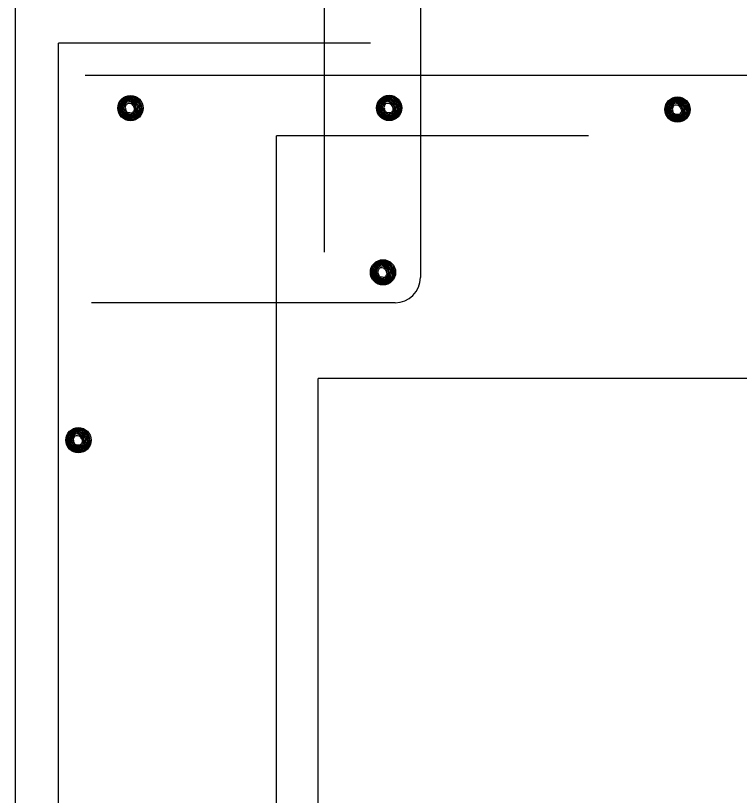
# Model space of a CAD drawing. Extents: x -0.08 to 2.83, y -0.03 to 1.92.
# Drawn here: x 1.5504 to 1.6341, y 1.1064 to 1.1966 of the extents above; entities that cross this region are included whole.
import ezdxf

# ---------------------------------------------------------------- set-up
doc = ezdxf.new("R2010")
doc.units = 0
doc.layers.add('50', color=7, linetype='Continuous')
doc.layers.add('51', color=7, linetype='Continuous')

msp = doc.modelspace()

# ---------------------------------------------------------------- linework, layer by layer
at = {"layer": '50'}
for p, q in [((1.550433, 0.987971), (1.550433, 1.198463)), ((1.693347, 1.154608), (1.585423, 1.154608)), ((1.585423, 0.987971), (1.585423, 1.154608))]:
    msp.add_line(p, q, dxfattribs=at)
at = {"layer": '51'}
for p, q in [((1.586096, 1.24432), (1.586096, 1.169228)), ((1.597215, 1.240531), (1.597215, 1.166304)), ((1.591448, 1.193397), (1.555383, 1.193397)), ((1.555383, 0.99659), (1.555383, 1.193397)), ((1.558461, 1.18969), (1.6875, 1.18969)), ((1.616637, 1.182654), (1.580572, 1.182654)), ((1.580572, 0.99659), (1.580572, 1.182654)), ((1.594285, 1.163375), (1.559206, 1.163375))]:
    msp.add_line(p, q, dxfattribs=at)
for points in [[(1.562316, 1.185891), (1.562457, 1.186478), (1.562822, 1.186908), (1.563297, 1.18719), (1.563783, 1.187246), (1.564177, 1.187174), (1.564511, 1.186934), (1.564803, 1.18661), (1.564964, 1.186278), (1.565033, 1.185812), (1.564964, 1.185356), (1.564774, 1.185025), (1.564429, 1.184726), (1.564019, 1.184546), (1.563501, 1.1845), (1.563051, 1.184667), (1.562726, 1.184904), (1.562526, 1.185166), (1.562395, 1.185504), (1.562372, 1.185822), (1.562457, 1.186157), (1.562595, 1.186501), (1.562828, 1.18682), (1.563064, 1.186997), (1.563281, 1.187112), (1.563504, 1.187148), (1.563835, 1.187174), (1.564121, 1.187089), (1.564364, 1.186918), (1.564547, 1.18677), (1.564747, 1.186528), (1.564869, 1.186226), (1.564931, 1.185891), (1.564925, 1.185612), (1.564843, 1.185264), (1.564725, 1.185091), (1.564511, 1.18491), (1.564314, 1.184749), (1.564059, 1.184651), (1.563767, 1.184592), (1.563379, 1.184651), (1.563041, 1.184792), (1.562779, 1.184986), (1.562559, 1.18533), (1.562461, 1.185675), (1.56251, 1.186022), (1.562631, 1.18635), (1.562828, 1.186652), (1.563015, 1.186859), (1.563261, 1.186997), (1.563589, 1.187072), (1.563908, 1.187026), (1.564137, 1.186908), (1.564413, 1.186715), (1.564639, 1.186442), (1.564757, 1.186127), (1.564803, 1.18577), (1.564797, 1.185497), (1.564639, 1.185143), (1.564413, 1.184936), (1.56415, 1.184808), (1.563783, 1.18471), (1.563389, 1.184756), (1.563097, 1.184877), (1.562874, 1.185058), (1.5627, 1.185287), (1.562608, 1.18553), (1.562585, 1.185832), (1.562651, 1.186068), (1.562759, 1.186314), (1.562874, 1.186508), (1.563074, 1.18677), (1.563307, 1.186934), (1.563602, 1.186954), (1.563845, 1.186918), (1.564196, 1.186715), (1.564429, 1.186465), (1.564603, 1.186131), (1.564665, 1.185786), (1.564629, 1.18553), (1.564597, 1.185343), (1.564413, 1.185058), (1.564223, 1.184959), (1.563891, 1.184818), (1.563534, 1.184838), (1.563189, 1.184966), (1.562936, 1.185136), (1.562759, 1.185376), (1.562687, 1.185645), (1.562726, 1.18596), (1.562874, 1.186304), (1.563025, 1.18657), (1.563189, 1.186777), (1.563475, 1.186875), (1.563589, 1.186859), (1.563799, 1.186846), (1.563976, 1.186721), (1.564229, 1.186508), (1.564337, 1.186386), (1.564446, 1.186226), (1.564521, 1.186052)], [(1.592215, 1.185907), (1.592356, 1.186491), (1.59272, 1.186918), (1.593205, 1.187203), (1.593688, 1.187262), (1.594075, 1.18718), (1.594419, 1.186944), (1.594708, 1.186616), (1.594872, 1.186288), (1.594928, 1.185822), (1.594872, 1.185369), (1.594672, 1.185041), (1.594334, 1.18473), (1.593924, 1.184556), (1.593399, 1.184513), (1.59295, 1.184677), (1.592625, 1.18491), (1.592425, 1.185179), (1.592297, 1.185524), (1.59227, 1.185832), (1.592356, 1.186177), (1.592497, 1.186508), (1.59273, 1.186826), (1.592966, 1.187003), (1.593186, 1.187125), (1.593402, 1.187154), (1.593737, 1.18718), (1.594016, 1.187092), (1.594265, 1.186934), (1.594449, 1.186777), (1.594656, 1.186537), (1.594767, 1.186229), (1.594836, 1.185907), (1.594823, 1.185619), (1.594744, 1.185271), (1.594629, 1.185094), (1.594419, 1.184917), (1.594223, 1.184756), (1.59396, 1.184667), (1.593665, 1.184605), (1.593278, 1.184667), (1.592943, 1.184808), (1.592684, 1.184992), (1.592464, 1.185343), (1.592366, 1.185684), (1.592412, 1.186032), (1.592536, 1.18636), (1.59273, 1.186662), (1.592917, 1.186875), (1.593163, 1.187003), (1.593494, 1.187089), (1.593809, 1.187039), (1.594042, 1.186918), (1.594311, 1.186721), (1.594544, 1.186452), (1.594662, 1.186131), (1.594708, 1.185786), (1.594695, 1.185504), (1.594544, 1.185153), (1.594311, 1.184943), (1.594049, 1.184818), (1.593688, 1.184726), (1.593294, 1.184776), (1.592999, 1.184884), (1.592776, 1.185074), (1.592602, 1.185294), (1.59251, 1.18555), (1.592487, 1.185848), (1.592556, 1.186078), (1.592664, 1.186324), (1.592776, 1.186528), (1.592976, 1.186777), (1.593212, 1.186944), (1.593504, 1.18697), (1.59375, 1.186934), (1.594098, 1.186721), (1.594334, 1.186478), (1.594508, 1.18615), (1.594567, 1.185799), (1.594531, 1.18555), (1.594492, 1.185356), (1.594311, 1.185074), (1.594124, 1.184966), (1.593796, 1.184828), (1.593429, 1.184854), (1.593094, 1.184986), (1.592835, 1.185143), (1.592664, 1.185392), (1.592589, 1.185658), (1.592625, 1.185963), (1.592776, 1.186314), (1.59293, 1.186587), (1.593094, 1.186793), (1.593373, 1.186885), (1.593494, 1.186875), (1.593701, 1.186852), (1.593878, 1.186738), (1.594131, 1.186528), (1.594242, 1.186393), (1.594344, 1.186229), (1.594426, 1.186068)], [(1.564521, 1.186052), (1.564475, 1.185619), (1.564465, 1.185343), (1.564318, 1.185179), (1.564127, 1.185025), (1.563881, 1.184943), (1.563602, 1.184917), (1.56333, 1.184992), (1.563097, 1.185143), (1.562936, 1.18532), (1.562805, 1.185524), (1.562828, 1.185871), (1.562917, 1.18618), (1.563051, 1.186413), (1.563202, 1.186662), (1.563452, 1.186793), (1.563737, 1.186698), (1.563862, 1.18661), (1.564059, 1.186478), (1.564177, 1.186334), (1.564305, 1.186177), (1.564344, 1.186006), (1.564387, 1.185832), (1.564364, 1.185684), (1.564318, 1.185412), (1.564278, 1.185287), (1.564229, 1.185219), (1.564068, 1.18511), (1.563963, 1.185058), (1.563835, 1.185025), (1.563671, 1.185015), (1.563563, 1.185025), (1.563425, 1.185048), (1.563281, 1.185143), (1.563015, 1.185438), (1.562936, 1.185612), (1.562917, 1.185832), (1.562982, 1.186049), (1.563041, 1.186177), (1.563123, 1.18636), (1.563215, 1.186478), (1.56333, 1.18659), (1.563475, 1.186652), (1.563717, 1.18659), (1.563783, 1.18656), (1.563908, 1.186465), (1.564019, 1.18635), (1.564121, 1.186239), (1.564164, 1.186131), (1.564229, 1.186049), (1.564278, 1.185927), (1.564288, 1.185848), (1.564275, 1.185704), (1.564255, 1.185619), (1.564223, 1.185524), (1.564164, 1.185392), (1.564081, 1.185287), (1.563999, 1.185219), (1.563835, 1.185166), (1.563717, 1.185153), (1.56358, 1.185143), (1.563455, 1.185186), (1.563324, 1.185271), (1.563215, 1.185376), (1.56313, 1.185497), (1.563091, 1.185593), (1.563041, 1.18572), (1.563097, 1.185832), (1.56313, 1.185976), (1.563189, 1.18615), (1.563251, 1.186278), (1.563324, 1.186386), (1.563438, 1.186442), (1.563602, 1.186442), (1.56375, 1.186393), (1.563816, 1.18636), (1.56394, 1.186229), (1.564009, 1.186127), (1.564059, 1.186068), (1.564095, 1.18599), (1.564127, 1.185881), (1.56415, 1.185766), (1.56415, 1.185684), (1.564137, 1.185619), (1.564081, 1.18555), (1.564019, 1.185471), (1.563999, 1.185422), (1.563976, 1.185369), (1.563927, 1.18533), (1.563845, 1.185294), (1.563773, 1.185294), (1.563645, 1.185314), (1.563557, 1.185314), (1.563455, 1.18533), (1.563379, 1.185376), (1.563297, 1.185438), (1.563251, 1.185504), (1.563232, 1.185593), (1.563179, 1.185704), (1.563173, 1.185786), (1.563202, 1.185881)], [(1.594426, 1.186068), (1.594377, 1.185638), (1.59437, 1.185356), (1.594226, 1.185186), (1.594036, 1.185041), (1.593783, 1.184959), (1.593504, 1.184936), (1.593235, 1.184999), (1.592999, 1.185153), (1.592835, 1.18533), (1.592707, 1.18553), (1.59273, 1.185881), (1.592825, 1.186199), (1.59295, 1.186416), (1.593104, 1.186678), (1.593353, 1.186803), (1.593632, 1.186715), (1.593757, 1.186616), (1.59396, 1.186491), (1.594075, 1.18635), (1.594203, 1.18618), (1.594252, 1.186022), (1.594285, 1.185848), (1.594265, 1.185694), (1.594226, 1.185422), (1.59418, 1.185294), (1.594131, 1.185228), (1.593967, 1.18512), (1.593862, 1.185074), (1.593737, 1.185041), (1.593576, 1.185025), (1.593471, 1.185041), (1.593324, 1.185058), (1.593186, 1.185153), (1.592917, 1.185448), (1.592835, 1.185619), (1.592825, 1.185848), (1.592884, 1.186052), (1.592943, 1.18618), (1.593018, 1.186367), (1.59312, 1.186491), (1.593235, 1.18661), (1.593373, 1.186662), (1.593622, 1.18661), (1.593688, 1.18657), (1.593809, 1.186478), (1.593924, 1.18636), (1.594016, 1.186259), (1.594068, 1.18615), (1.594131, 1.186052), (1.59418, 1.18594), (1.59419, 1.185858), (1.59417, 1.18572), (1.594157, 1.185638), (1.594124, 1.18553), (1.594068, 1.185402), (1.593986, 1.185294), (1.593904, 1.185228), (1.593737, 1.185179), (1.593622, 1.185166), (1.593481, 1.185153), (1.593363, 1.185202), (1.593219, 1.185287), (1.59312, 1.185392), (1.593038, 1.185504), (1.592989, 1.185612), (1.592943, 1.18573), (1.592999, 1.185848), (1.593038, 1.18599), (1.593094, 1.186157), (1.59315, 1.186288), (1.593219, 1.186393), (1.59334, 1.186452), (1.593504, 1.186452), (1.593658, 1.186413), (1.593714, 1.186367), (1.593839, 1.186239), (1.593908, 1.186131), (1.59396, 1.186078), (1.593993, 1.185999), (1.594036, 1.185891), (1.594049, 1.18577), (1.594049, 1.185694), (1.594042, 1.185638), (1.593986, 1.185553), (1.593924, 1.185484), (1.593904, 1.185438), (1.593878, 1.185376), (1.593832, 1.185343), (1.59375, 1.185314), (1.593678, 1.185314), (1.59355, 1.18532), (1.593452, 1.18532), (1.593363, 1.185343), (1.593278, 1.185392), (1.593205, 1.185448), (1.59315, 1.185524), (1.59313, 1.185612), (1.593081, 1.18572), (1.593071, 1.185799), (1.593104, 1.185891)], [(1.625548, 1.18572), (1.625686, 1.186304), (1.626043, 1.186738), (1.626526, 1.187013), (1.627015, 1.187072), (1.627398, 1.186997), (1.627746, 1.186764), (1.628035, 1.186432), (1.628199, 1.186101), (1.628251, 1.185638), (1.628199, 1.185179), (1.628005, 1.184854), (1.627661, 1.184546), (1.627254, 1.184372), (1.626723, 1.18432), (1.62628, 1.18449), (1.625952, 1.184726), (1.625758, 1.184992), (1.625627, 1.18533), (1.625607, 1.185645), (1.625686, 1.18599), (1.625824, 1.186324), (1.62606, 1.186639), (1.626293, 1.18682), (1.626516, 1.186934), (1.626739, 1.18697), (1.627064, 1.186997), (1.627343, 1.186908), (1.627595, 1.186744), (1.627776, 1.18659), (1.627982, 1.18635), (1.628094, 1.186049), (1.628166, 1.18572), (1.628153, 1.185438), (1.628071, 1.185091), (1.627953, 1.18491), (1.627746, 1.18473), (1.627546, 1.184572), (1.627287, 1.18448), (1.626988, 1.184421), (1.626608, 1.18448), (1.626267, 1.184618), (1.626014, 1.184808), (1.625794, 1.185153), (1.625696, 1.185497), (1.625742, 1.185848), (1.62586, 1.186177), (1.62606, 1.186478), (1.62625, 1.186688), (1.626493, 1.18682), (1.626821, 1.186898), (1.627136, 1.186852), (1.627366, 1.186738), (1.627635, 1.186537), (1.627874, 1.186265), (1.627986, 1.18596), (1.628035, 1.185593), (1.628028, 1.18532), (1.627874, 1.184966), (1.627635, 1.184756), (1.627385, 1.184635), (1.627015, 1.184539), (1.626618, 1.184582), (1.626329, 1.1847), (1.626102, 1.184884), (1.625935, 1.18511), (1.625843, 1.185356), (1.625817, 1.185658), (1.625886, 1.185891), (1.625991, 1.186131), (1.626102, 1.186334), (1.626303, 1.18659), (1.626536, 1.186764), (1.626831, 1.186777), (1.627074, 1.186744), (1.627425, 1.186537), (1.627661, 1.186288), (1.627838, 1.185963), (1.627894, 1.185612), (1.627858, 1.185356), (1.627822, 1.185166), (1.627635, 1.184884), (1.627448, 1.184782), (1.62712, 1.184638), (1.626762, 1.184667), (1.626421, 1.184792), (1.626162, 1.184959), (1.625991, 1.185202), (1.625915, 1.185471), (1.625952, 1.18577), (1.626102, 1.186127), (1.626257, 1.186393), (1.626421, 1.18661), (1.626706, 1.186698), (1.626821, 1.186688), (1.627031, 1.186662), (1.627208, 1.186544), (1.627464, 1.186334), (1.627572, 1.186206), (1.627667, 1.186049), (1.627756, 1.185881)], [(1.627756, 1.185881), (1.62771, 1.185448), (1.6277, 1.185166), (1.627553, 1.184999), (1.627359, 1.184854), (1.627116, 1.184776), (1.626831, 1.184749), (1.626562, 1.184818), (1.626329, 1.184966), (1.626162, 1.185143), (1.626034, 1.185343), (1.62606, 1.185694), (1.626152, 1.186006), (1.62628, 1.186229), (1.626437, 1.186491), (1.62668, 1.186616), (1.626959, 1.186528), (1.627087, 1.186432), (1.627287, 1.186304), (1.627398, 1.186157), (1.62753, 1.185999), (1.627576, 1.185832), (1.627618, 1.185658), (1.627595, 1.185504), (1.627553, 1.185238), (1.627507, 1.18511), (1.627464, 1.185041), (1.6273, 1.184936), (1.627192, 1.184884), (1.627064, 1.184854), (1.6269, 1.184838), (1.626798, 1.184854), (1.626654, 1.184877), (1.626516, 1.184966), (1.62625, 1.185264), (1.626162, 1.185438), (1.626152, 1.185658), (1.626207, 1.185871), (1.626267, 1.185999), (1.626349, 1.18618), (1.626444, 1.186304), (1.626562, 1.186416), (1.626706, 1.186478), (1.626949, 1.186416), (1.627015, 1.186386), (1.627136, 1.186288), (1.627254, 1.186177), (1.627343, 1.186068), (1.627392, 1.185963), (1.627464, 1.185871), (1.627507, 1.185753), (1.62752, 1.185675), (1.627494, 1.18553), (1.627487, 1.185448), (1.627448, 1.185343), (1.627392, 1.185219), (1.62731, 1.18511), (1.627228, 1.185041), (1.627064, 1.184992), (1.626949, 1.184986), (1.626805, 1.184966), (1.62669, 1.185015), (1.626555, 1.185094), (1.626444, 1.185202), (1.626362, 1.18532), (1.626316, 1.185422), (1.626267, 1.18555), (1.626329, 1.185658), (1.626362, 1.185799), (1.626421, 1.185976), (1.62648, 1.186101), (1.626555, 1.186206), (1.626664, 1.186265), (1.626831, 1.186265), (1.626982, 1.186226), (1.627038, 1.18618), (1.627165, 1.186052), (1.627238, 1.18596), (1.627287, 1.185891), (1.627316, 1.185812), (1.627359, 1.185704), (1.627385, 1.185589), (1.627385, 1.185504), (1.627366, 1.185448), (1.62731, 1.185369), (1.627254, 1.185294), (1.627228, 1.185251), (1.627208, 1.185186), (1.627162, 1.185153), (1.627074, 1.18512), (1.627008, 1.18512), (1.62688, 1.185136), (1.626778, 1.185136), (1.62669, 1.185153), (1.626608, 1.185202), (1.626526, 1.185264), (1.62648, 1.18533), (1.626454, 1.185422), (1.626411, 1.18553), (1.626394, 1.185612), (1.626437, 1.185704)], [(1.591503, 1.166905), (1.591644, 1.167489), (1.592001, 1.167919), (1.592487, 1.168198), (1.592976, 1.168257), (1.593363, 1.168178), (1.593701, 1.167945), (1.593993, 1.167614), (1.594157, 1.167289), (1.594223, 1.166823), (1.594157, 1.166364), (1.59396, 1.166035), (1.593622, 1.165737), (1.593212, 1.165556), (1.592684, 1.165507), (1.592238, 1.165671), (1.59191, 1.165907), (1.591716, 1.166177), (1.591588, 1.166518), (1.591562, 1.166829), (1.591644, 1.167171), (1.591785, 1.167505), (1.592021, 1.167827), (1.592257, 1.168007), (1.592474, 1.168119), (1.592694, 1.168152), (1.593018, 1.168178), (1.593304, 1.168096), (1.59355, 1.167928), (1.593737, 1.167778), (1.593937, 1.167531), (1.594049, 1.167233), (1.594124, 1.166905), (1.594114, 1.166623), (1.594036, 1.166275), (1.593908, 1.166098), (1.593701, 1.165917), (1.593504, 1.165753), (1.593245, 1.165665), (1.59295, 1.165606), (1.592566, 1.165665), (1.592231, 1.165799), (1.591972, 1.165993), (1.591752, 1.166341), (1.59165, 1.166682), (1.5917, 1.167033), (1.591818, 1.167361), (1.592021, 1.167659), (1.592208, 1.167869), (1.592448, 1.168007), (1.592776, 1.168083), (1.593094, 1.168037), (1.593324, 1.167919), (1.593596, 1.167722), (1.593832, 1.167449), (1.593947, 1.167141), (1.593993, 1.166777), (1.593986, 1.166508), (1.593832, 1.16615), (1.593596, 1.165944), (1.59334, 1.165819), (1.592976, 1.16572), (1.592585, 1.16577), (1.592287, 1.165881), (1.592064, 1.166075), (1.59189, 1.166291), (1.591798, 1.166537), (1.591772, 1.166846), (1.591844, 1.167075), (1.591949, 1.167325), (1.592064, 1.167518), (1.592264, 1.167778), (1.592497, 1.167945), (1.592795, 1.167961), (1.593038, 1.167928), (1.593389, 1.167722), (1.593622, 1.167472), (1.593796, 1.167144), (1.593858, 1.166797), (1.593816, 1.166537), (1.593783, 1.166347), (1.593596, 1.166075), (1.593402, 1.165967), (1.593081, 1.165825), (1.59272, 1.165848), (1.592382, 1.165976), (1.592126, 1.166147), (1.591949, 1.166386), (1.59188, 1.166656), (1.59191, 1.166961), (1.592064, 1.167312), (1.592215, 1.167577), (1.592382, 1.167791), (1.592664, 1.167883), (1.592776, 1.167869), (1.592989, 1.167853), (1.593163, 1.167735), (1.593422, 1.167518), (1.59353, 1.167394), (1.593632, 1.167233), (1.593714, 1.167062)], [(1.593714, 1.167062), (1.593665, 1.166629), (1.593658, 1.166347), (1.593511, 1.166193), (1.593314, 1.166035), (1.593071, 1.165957), (1.592795, 1.16593), (1.592517, 1.166003), (1.592287, 1.16615), (1.592126, 1.166321), (1.591995, 1.166528), (1.592021, 1.166879), (1.59211, 1.16719), (1.592238, 1.167417), (1.592392, 1.167679), (1.592638, 1.167801), (1.592917, 1.167709), (1.593045, 1.167614), (1.593245, 1.167489), (1.593363, 1.167341), (1.593494, 1.167184), (1.593537, 1.167013), (1.593576, 1.166846), (1.59355, 1.166688), (1.593511, 1.166419), (1.593471, 1.166291), (1.593422, 1.166229), (1.593258, 1.166121), (1.59315, 1.166075), (1.593018, 1.166035), (1.592858, 1.166022), (1.592753, 1.166035), (1.592618, 1.166058), (1.592474, 1.16615), (1.592208, 1.166446), (1.592126, 1.166623), (1.59211, 1.166846), (1.592175, 1.167052), (1.592231, 1.167184), (1.592316, 1.167367), (1.592398, 1.167489), (1.592517, 1.1676), (1.592664, 1.167659), (1.592904, 1.1676), (1.592976, 1.167571), (1.593094, 1.167472), (1.593212, 1.167361), (1.593304, 1.167249), (1.593353, 1.167144), (1.593422, 1.167052), (1.593471, 1.166938), (1.593481, 1.166856), (1.593452, 1.166715), (1.593448, 1.166629), (1.593402, 1.166528), (1.593353, 1.1664), (1.593268, 1.166291), (1.593186, 1.166229), (1.593018, 1.166177), (1.592904, 1.166167), (1.592769, 1.16615), (1.592648, 1.166199), (1.59251, 1.166281), (1.592398, 1.166386), (1.59232, 1.166508), (1.59227, 1.166606), (1.592231, 1.166731), (1.592287, 1.166846), (1.59232, 1.166984), (1.592382, 1.167157), (1.592438, 1.167289), (1.59251, 1.167394), (1.592625, 1.167449), (1.592795, 1.167449), (1.592943, 1.167407), (1.592999, 1.167367), (1.59313, 1.167243), (1.593205, 1.167141), (1.593245, 1.167075), (1.593278, 1.166993), (1.593314, 1.166885), (1.59334, 1.166774), (1.59334, 1.166688), (1.593324, 1.166629), (1.593268, 1.166554), (1.593212, 1.166475), (1.593186, 1.166432), (1.593163, 1.166373), (1.59312, 1.166341), (1.593038, 1.166304), (1.592966, 1.166304), (1.592835, 1.166318), (1.592743, 1.166318), (1.592648, 1.166341), (1.592566, 1.166386), (1.592487, 1.166446), (1.592438, 1.166518), (1.592412, 1.166606), (1.592366, 1.166715), (1.592356, 1.166797), (1.592392, 1.166885)], [(1.556306, 1.147502), (1.556444, 1.148083), (1.556805, 1.148523), (1.557284, 1.148802), (1.557776, 1.148854), (1.558166, 1.148775), (1.558498, 1.148539), (1.558793, 1.148211), (1.558954, 1.147886), (1.559016, 1.147417), (1.558954, 1.146964), (1.55876, 1.146636), (1.558422, 1.146334), (1.558012, 1.146161), (1.55748, 1.146111), (1.557038, 1.146272), (1.556716, 1.146508), (1.556513, 1.146774), (1.556388, 1.147119), (1.556358, 1.147434), (1.556444, 1.147768), (1.556578, 1.148109), (1.556818, 1.148421), (1.557044, 1.148602), (1.557274, 1.148716), (1.557494, 1.148756), (1.557818, 1.148775), (1.558101, 1.148693), (1.558347, 1.148529), (1.55853, 1.148375), (1.558734, 1.148129), (1.558849, 1.147827), (1.558924, 1.147502), (1.558904, 1.14722), (1.558822, 1.146869), (1.558711, 1.146692), (1.558498, 1.146515), (1.558304, 1.146351), (1.558042, 1.146262), (1.557753, 1.146203), (1.557366, 1.146262), (1.557024, 1.1464), (1.556769, 1.146587), (1.556545, 1.146941), (1.55645, 1.147283), (1.5565, 1.147634), (1.556618, 1.147958), (1.556818, 1.14826), (1.557001, 1.148474), (1.557251, 1.148602), (1.557579, 1.14868), (1.557894, 1.148631), (1.558127, 1.148523), (1.558396, 1.148319), (1.558629, 1.14805), (1.558747, 1.147739), (1.558793, 1.147381), (1.558776, 1.147102), (1.558629, 1.146754), (1.558396, 1.146538), (1.55814, 1.14642), (1.557776, 1.146318), (1.557372, 1.146367), (1.557084, 1.146485), (1.55686, 1.146669), (1.55669, 1.146895), (1.556591, 1.147135), (1.556572, 1.147443), (1.556637, 1.147673), (1.556746, 1.147919), (1.55686, 1.148123), (1.557064, 1.148375), (1.557297, 1.148539), (1.557582, 1.148565), (1.557835, 1.148529), (1.558183, 1.148319), (1.558422, 1.148077), (1.558599, 1.147745), (1.558652, 1.147401), (1.558619, 1.147135), (1.55858, 1.146945), (1.558396, 1.146669), (1.558206, 1.146567), (1.557881, 1.146426), (1.55752, 1.146449), (1.557179, 1.146581), (1.556916, 1.146745), (1.556746, 1.146991), (1.55667, 1.147256), (1.556716, 1.147558), (1.55686, 1.147909), (1.557015, 1.148178), (1.557179, 1.148392), (1.557454, 1.14848), (1.557579, 1.148474), (1.557786, 1.148447), (1.557959, 1.148333), (1.558219, 1.148123), (1.558324, 1.147988), (1.558429, 1.147827), (1.558514, 1.147666)], [(1.558514, 1.147666), (1.558465, 1.14723), (1.558452, 1.146945), (1.558311, 1.146787), (1.558114, 1.146636), (1.557868, 1.146554), (1.557582, 1.146531), (1.557316, 1.1466), (1.557084, 1.146754), (1.556916, 1.146928), (1.556795, 1.147122), (1.556818, 1.147479), (1.556906, 1.147794), (1.557038, 1.148021), (1.557192, 1.148267), (1.557438, 1.148395), (1.557717, 1.148306), (1.557845, 1.148211), (1.558042, 1.148083), (1.558166, 1.147942), (1.558291, 1.147781), (1.558337, 1.147617), (1.55837, 1.147443), (1.558347, 1.147289), (1.558311, 1.147023), (1.558265, 1.146895), (1.558219, 1.14682), (1.558058, 1.146718), (1.55795, 1.146669), (1.557818, 1.146636), (1.557658, 1.146626), (1.557553, 1.146636), (1.557415, 1.146663), (1.557274, 1.146754), (1.557001, 1.147046), (1.556916, 1.14722), (1.556906, 1.147443), (1.556972, 1.147653), (1.557024, 1.147781), (1.557106, 1.147968), (1.557198, 1.148083), (1.557316, 1.148205), (1.557454, 1.14826), (1.55771, 1.148205), (1.557776, 1.148168), (1.557894, 1.148077), (1.558012, 1.147958), (1.558101, 1.14785), (1.558147, 1.147745), (1.558219, 1.147653), (1.558265, 1.147532), (1.558278, 1.147457), (1.558255, 1.147312), (1.558238, 1.14723), (1.558206, 1.147122), (1.558147, 1.146997), (1.558068, 1.146895), (1.557989, 1.14682), (1.557818, 1.146774), (1.55771, 1.146761), (1.557563, 1.146754), (1.557448, 1.146797), (1.55731, 1.146882), (1.557198, 1.146991), (1.557123, 1.147102), (1.55707, 1.147207), (1.557024, 1.147325), (1.557084, 1.147443), (1.557123, 1.147584), (1.557179, 1.147765), (1.557238, 1.147886), (1.55731, 1.147988), (1.557425, 1.14805), (1.557582, 1.14805), (1.55774, 1.148001), (1.557802, 1.147968), (1.55793, 1.14784), (1.557992, 1.147739), (1.558042, 1.147673), (1.558084, 1.147591), (1.558114, 1.147486), (1.55814, 1.147374), (1.55814, 1.147289), (1.558127, 1.14723), (1.558068, 1.147151), (1.558012, 1.147079), (1.557989, 1.147033), (1.557959, 1.146971), (1.55791, 1.146941), (1.557835, 1.146902), (1.557763, 1.146902), (1.557631, 1.146915), (1.557536, 1.146915), (1.557448, 1.146941), (1.557366, 1.146991), (1.557284, 1.147046), (1.557238, 1.147119), (1.557215, 1.147207), (1.557169, 1.147312), (1.557156, 1.147401), (1.557192, 1.147486)]]:
    msp.add_lwpolyline(points, dxfattribs=at)
for centre in [(1.563708, 1.185883), (1.593609, 1.185895), (1.626937, 1.185708), (1.592896, 1.166892), (1.557694, 1.147491)]:
    msp.add_circle(centre, 0.001462, dxfattribs=at)
msp.add_arc((1.594292, 1.166303), 0.002924, 270, 0, dxfattribs=at)

doc.saveas('drawing.dxf')
